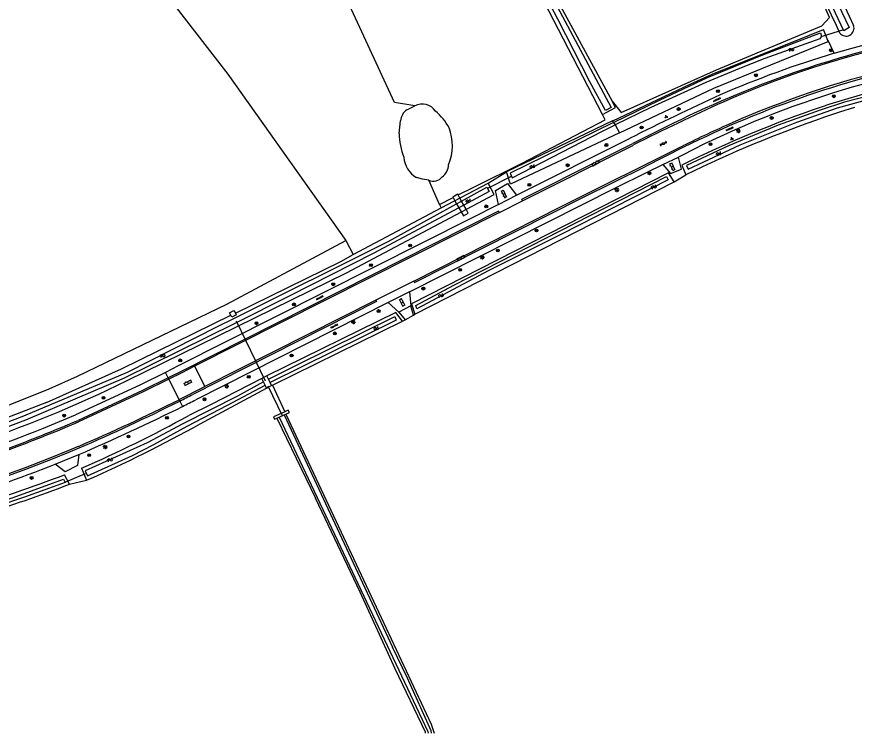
# Model space of a CAD drawing. Extents: x 136000 to 141014, y 402000 to 403500.
# Drawn here: x 136351.4 to 136585.4, y 402000 to 402200.3 of the extents above; entities that cross this region are included whole.
import ezdxf

# ---------------------------------------------------------------- set-up
doc = ezdxf.new("R2010")
doc.units = 0
for name, color, linetype in [('gg-afsc-draadraster', 7, 'Continuous'), ('gg-afsc-erfafscheiding', 7, 'Continuous'), ('gg-afsc-lijn draadraster', 7, 'Continuous'), ('gg-knt-bronhoudergrens', 7, 'Continuous'), ('gg-knt-verharding', 7, 'Continuous'), ('gg-kntw-bovenkant insteek waterloop', 7, 'Continuous'), ('gg-kntw-waterlijn', 7, 'Continuous'), ('gg-kwrk-betonelement', 7, 'Continuous'), ('gg-kwrk-duiker nz buis', 7, 'Continuous'), ('gg-kwrk-kunstwerk niveau 01', 7, 'Continuous'), ('gg-kwrk-stuw', 7, 'Continuous'), ('gg-kwrk-uitstroombak niveau min 01', 7, 'Continuous'), ('gt-grn-groengrens', 7, 'Continuous'), ('gt-grn-vlakafsluiter', 7, 'Continuous'), ('gt-grn-weggrens', 7, 'Continuous'), ('gt-symb-boom', 7, 'Continuous'), ('gt-symb-gesloten verharding', 7, 'Continuous'), ('gt-symb-groenvak', 7, 'Continuous'), ('gt-symb-klinker verharding', 7, 'Continuous'), ('gt-symb-lichtmast', 7, 'Continuous'), ('gt-symb-tegel verharding', 7, 'Continuous'), ('gt-symb-watersymbool', 7, 'Continuous')]:
    doc.layers.add(name, color=color, linetype=linetype)

# ---------------------------------------------------------------- blocks, each defined once
blk = doc.blocks.new('gt0-WA')
at = {"layer": 'gt-symb-watersymbool'}
for centre, start, end in [((-0.32, 0.02), 28.0725, 151.9275), ((0.43, 0.42), 208.0725, 331.9275), ((-0.32, -0.43), 28.0725, 151.9275), ((0.43, -0.03), 208.0725, 331.9275)]:
    blk.add_arc(centre, 0.425, start, end, dxfattribs=at)
blk = doc.blocks.new('gt0-BOOM')
at = {"layer": 'gt-symb-boom'}
for radius in [0.4, 0.2]:
    blk.add_circle((0, 0), radius, dxfattribs=at)
blk = doc.blocks.new('gt0-KL1')
at = {"layer": 'gt-symb-klinker verharding'}
for p, q in [((-1.15, 0.3), (1.15, 0.3)), ((-1, -0.3), (-1, 0.3)), ((-0.5, 0.3), (-0.5, 0.45)), ((0, -0.3), (0, 0.3)), ((0.5, 0.3), (0.5, 0.45)), ((1, -0.3), (1, 0.3)), ((-1.15, -0.3), (1.15, -0.3)), ((-0.5, -0.45), (-0.5, -0.3)), ((0.5, -0.45), (0.5, -0.3))]:
    blk.add_line(p, q, dxfattribs=at)
blk = doc.blocks.new('gt0-LMAST')
at = {"layer": 'gt-symb-lichtmast'}
for p, q in [((-0.18, 0.17), (-0.45, 0.44)), ((0, 0.25), (0, 0.62)), ((0.17, 0.17), (0.44, 0.44)), ((-0.25, 0), (-0.63, 0)), ((-0.18, -0.18), (-0.45, -0.45)), ((0, -0.25), (0, -0.63)), ((0.44, -0.45), (0.17, -0.18)), ((0.25, 0), (0.62, 0))]:
    blk.add_line(p, q, dxfattribs=at)
blk.add_circle((0, 0), 0.25, dxfattribs=at)
blk = doc.blocks.new('gt0-GRVAK')
at = {"layer": 'gt-symb-groenvak'}
for p, q in [((-0.11, 0.19), (-0.23, 0.24)), ((-0.18, 0.15), (0.09, 0.15)), ((-0.09, 0.21), (-0.16, 0.32)), ((-0.05, 0.21), (-0.05, 0.39)), ((0, 0.21), (0.06, 0.32)), ((0.02, 0.19), (0.13, 0.24)), ((0.26, -0.05), (0.2, 0.06)), ((0.31, -0.05), (0.31, 0.13)), ((0.35, -0.05), (0.41, 0.06)), ((-0.24, -0.23), (-0.36, -0.18)), ((-0.32, -0.26), (-0.05, -0.26)), ((-0.23, -0.21), (-0.29, -0.1)), ((-0.18, -0.2), (-0.18, -0.02)), ((-0.14, -0.21), (-0.07, -0.1)), ((-0.12, -0.23), (0, -0.18)), ((0.24, -0.07), (0.12, -0.02)), ((0.17, -0.11), (0.44, -0.11)), ((0.37, -0.07), (0.49, -0.02))]:
    blk.add_line(p, q, dxfattribs=at)
blk = doc.blocks.new('gt0-TEG1')
at = {"layer": 'gt-symb-tegel verharding'}
for p, q in [((-1.12, 0), (1.12, 0)), ((-0.9, -0.25), (-0.9, 0.25)), ((-0.45, -0.25), (-0.45, 0.25)), ((0, -0.25), (0, 0.25)), ((0.45, -0.25), (0.45, 0.25)), ((0.9, -0.25), (0.9, 0.25))]:
    blk.add_line(p, q, dxfattribs=at)
blk = doc.blocks.new('gt0-GESVH1')
at = {"layer": 'gt-symb-gesloten verharding'}
for p, q in [((-0.99, -0.26), (0.01, 0.24)), ((0.01, -0.26), (-0.99, 0.24)), ((0.01, 0.24), (1.01, -0.26)), ((1.01, 0.24), (0.01, -0.26))]:
    blk.add_line(p, q, dxfattribs=at)

msp = doc.modelspace()

# ---------------------------------------------------------------- linework, layer by layer
at = {"layer": 'gg-afsc-draadraster'}
msp.add_line((136469.51, 402147.79), (136473.3, 402149.72), dxfattribs=at)
msp.add_lwpolyline([(136474.75, 402150.46), (136479.1, 402152.68), (136492.61, 402159.4), (136515.83, 402171.49)], dxfattribs=at)
at = {"layer": 'gg-afsc-erfafscheiding'}
for p, q in [((136483.08, 402153.78), (136488.18, 402156.92)), ((136535.08, 402154.09), (136538.29, 402156.06)), ((136459.89, 402115.59), (136462.26, 402116.91)), ((136462.26, 402116.91), (136462.61, 402117.11)), ((136459.19, 402115.2), (136459.89, 402115.59))]:
    msp.add_line(p, q, dxfattribs=at)
at = {"layer": 'gg-afsc-lijn draadraster'}
msp.add_line((136469.51, 402147.79), (136473.3, 402149.72), dxfattribs=at)
msp.add_lwpolyline([(136474.75, 402150.46), (136479.1, 402152.68), (136492.61, 402159.4), (136515.83, 402171.49)], dxfattribs=at)
at = {"layer": 'gg-knt-bronhoudergrens'}
for p, q in [((136515.83, 402171.49), (136515.06, 402172.97)), ((136469.51, 402147.79), (136466.51, 402154.61)), ((136422.78, 402097.3), (136426.25, 402089.89)), ((136366.12, 402069.62), (136370.87, 402070.7))]:
    msp.add_line(p, q, dxfattribs=at)
for points in [[(136462.6, 402175.39), (136456.94, 402176.27), (136440.87, 402211.02), (136430.19, 402236.88), (136467.16, 402262.36)], [(136392.32, 402249.81), (136393.32, 402248.82), (136393, 402248.53), (136372.13, 402233.63), (136410.34, 402184.2), (136443.31, 402137.7)], [(136517.76, 402176.68), (136520.27, 402173.5), (136546.87, 402185.41), (136576.38, 402197.76), (136578.48, 402200.09), (136559.43, 402243.88), (136559.36, 402244.12), (136559.79, 402244.26)], [(136319.23, 402078.16), (136318.41, 402080.32), (136331.08, 402084.83), (136342.48, 402089.13), (136360.38, 402096.28), (136368.33, 402099.79), (136410.06, 402119.94), (136443.31, 402137.7)]]:
    msp.add_lwpolyline(points, dxfattribs=at)
at = {"layer": 'gg-knt-verharding'}
for p, q in [((136534.91, 402170.5), (136523.5, 402164.81)), ((136491.05, 402150.38), (136522.77, 402166.33)), ((136492.69, 402148.83), (136523.69, 402164.43)), ((136526.66, 402158.8), (136537.52, 402164.18)), ((136537.72, 402163.78), (136526.84, 402158.36)), ((136531.93, 402158.94), (136536.25, 402161.01)), ((136527.53, 402156.83), (136531.93, 402158.94)), ((136485.94, 402147.81), (136491.05, 402150.38)), ((136485.94, 402147.81), (136478.24, 402143.92)), ((136486.23, 402145.58), (136492.69, 402148.83)), ((136486.23, 402145.58), (136401.05, 402102.57)), ((136462.3, 402126.4), (136451.68, 402121.04)), ((136461.15, 402123.42), (136455.13, 402120.38)), ((136461.15, 402123.42), (136461.45, 402119.46)), ((136451.68, 402121.04), (136403.9, 402096.88)), ((136455.13, 402120.38), (136401.38, 402093.22)), ((136458.11, 402117.74), (136455.13, 402120.38)), ((136461.45, 402119.46), (136458.11, 402117.74)), ((136401.05, 402102.57), (136403.9, 402096.88)), ((136396.7, 402093.25), (136393.84, 402098.97)), ((136396.7, 402093.25), (136403.9, 402096.88)), ((136362.07, 402075.21), (136368.69, 402077.91))]:
    msp.add_line(p, q, dxfattribs=at)
for points in [[(136579.82, 402190.07), (136584.41, 402191.39), (136588.58, 402192.51)], [(136552.09, 402168.65), (136543.58, 402164.79), (136537.39, 402161.55), (136536.25, 402161.01)], [(136492.69, 402148.83), (136492.49, 402149.25), (136514.78, 402160.48), (136523.5, 402164.81)], [(136531.93, 402158.94), (136534.08, 402156.48), (136537.1, 402157.7), (136536.25, 402161.01)], [(136462.3, 402126.4), (136503.47, 402147.21), (136515.05, 402153.03), (136526.66, 402158.8)], [(136461.15, 402123.42), (136509.47, 402147.84), (136518.49, 402152.36), (136527.53, 402156.83)], [(136462.3, 402126.4), (136462.53, 402126), (136509.57, 402149.78), (136526.84, 402158.36)], [(136485.94, 402147.81), (136485.1, 402151.74), (136488.48, 402153.67), (136491.05, 402150.38)], [(136486.23, 402145.58), (136486.02, 402145.98), (136397.27, 402101.16), (136393.65, 402099.36)], [(136478.24, 402143.92), (136396.5, 402102.67), (136392.9, 402100.88)], [(136451.68, 402121.04), (136451.91, 402120.65), (136400.58, 402094.71)], [(136401.05, 402102.57), (136397.47, 402100.76), (136393.84, 402098.97)], [(136392.9, 402100.88), (136385.71, 402097.31), (136367.8, 402088.99)], [(136393.65, 402099.36), (136386.46, 402095.8), (136368.51, 402087.46)], [(136393.84, 402098.97), (136386.65, 402095.4), (136368.64, 402087.06)], [(136330.93, 402066.42), (136338.89, 402069.01), (136346.81, 402071.76), (136353.77, 402074.3), (136360.67, 402076.96), (136366.22, 402079.19), (136368.6, 402080.21)], [(136331.13, 402065.87), (136339.08, 402068.52), (136346.99, 402071.29), (136353.94, 402073.86), (136360.85, 402076.53), (136366.42, 402078.77), (136368.78, 402079.78)], [(136368.69, 402077.91), (136368.33, 402074.85), (136364.86, 402073.03), (136362.07, 402075.21)]]:
    msp.add_lwpolyline(points, dxfattribs=at)
for centre, radius, start, end in [((136662.95, 401911.28), 289.2, 96.8854, 108.546), ((136657.27, 401929.68), 269.57, 103.7219, 113.7407), ((136657.81, 401927.61), 273.8, 106.5484, 113.6502), ((136662.78, 401912.88), 280.34, 101.1396, 116.4937), ((136665.47, 401906.78), 294.28, 108.7317, 116.338), ((136655.36, 401935.57), 257.06, 103.4383, 113.8771), ((136654.31, 401938.6), 251.74, 103.3725, 113.9555), ((136826.59, 401565.11), 673.62, 114.43206, 116.80899), ((136835.39, 401546.14), 692.42, 114.45539, 116.75418), ((136665.14, 401909.01), 285.3, 113.5145, 116.572), ((136150.56, 402586.79), 551.52, 293.2871, 296.5065), ((136172.5, 402541.27), 501.43, 296.5844, 297.0554), ((136141.25, 402604.01), 573.21, 296.57077, 296.98851), ((136154.47, 402577.91), 543.96, 293.1921, 296.5547), ((136158.33, 402569.14), 532.7, 293.2699, 296.6056), ((136209.76, 402457.03), 400.53, 287.6616, 293.2389), ((136225.42, 402418.19), 360.36, 289.3091, 293.3951), ((136204.77, 402469.96), 416.49, 289.6355, 293.1695), ((136194.61, 402498.3), 455.02, 287.5181, 291.5938)]:
    msp.add_arc(centre, radius, start, end, dxfattribs=at)
at = {"layer": 'gg-kntw-bovenkant insteek waterloop'}
for p, q in [((136576.52, 402216.68), (136585.22, 402197.88)), ((136572.4, 402194.94), (136576.8, 402196.69)), ((136577.98, 402193.63), (136576.8, 402196.69)), ((136519.76, 402167.86), (136546.14, 402180.32)), ((136460.34, 402174.24), (136462.6, 402175.39)), ((136458.23, 402167.62), (136458.62, 402171.2)), ((136537.26, 402158.83), (136538.29, 402156.06)), ((136462.61, 402117.11), (136535.08, 402154.09)), ((136470, 402146.84), (136483.08, 402153.78)), ((136445.4, 402133.78), (136470, 402146.84)), ((136422.78, 402097.3), (136459.19, 402115.2)), ((136382.2, 402098.59), (136412.77, 402113.6)), ((136421.22, 402099.88), (136419.82, 402099.2)), ((136402.6, 402086.47), (136421.12, 402096.49)), ((136421.12, 402096.49), (136421.14, 402096.5)), ((136421.14, 402096.5), (136421.75, 402096.8)), ((136421.75, 402096.8), (136422.55, 402097.19)), ((136422.55, 402097.19), (136422.78, 402097.3)), ((136426.58, 402089.19), (136453.21, 402032.36)), ((136424.03, 402088.04), (136434.84, 402065.67)), ((136366.12, 402069.62), (136364.73, 402072.27)), ((136369.49, 402074.08), (136370.87, 402070.7)), ((136453.21, 402032.36), (136467.21, 402002.5))]:
    msp.add_line(p, q, dxfattribs=at)
for points in [[(136460.1, 402284.43), (136461.01, 402282.91), (136497.52, 402213.98), (136517.76, 402176.68)], [(136515.06, 402172.97), (136500.03, 402201.98), (136474.07, 402250.34), (136467.16, 402262.36)], [(136581.36, 402195.71), (136580.43, 402197.84), (136579.07, 402200.75), (136572.74, 402214.34), (136559.79, 402244.26)], [(136517.89, 402171.17), (136539.59, 402181.45), (136545.65, 402184.25), (136572.4, 402194.94)], [(136546.14, 402180.32), (136562.11, 402186.86), (136578.09, 402193.33), (136577.98, 402193.63)], [(136515.06, 402172.97), (136518.71, 402174.93), (136517.76, 402176.68)], [(136585.44, 402174.88), (136581.25, 402173.57), (136577.09, 402172.17)], [(136517.89, 402171.17), (136517.86, 402171.15), (136488.18, 402156.92)], [(136519.76, 402167.86), (136489.38, 402153.51), (136488.18, 402156.92)], [(136535.08, 402154.09), (136533.46, 402156.63), (136461.71, 402120.01), (136462.61, 402117.11)], [(136412.77, 402113.6), (136443.47, 402128.68), (136484.74, 402150.62), (136483.08, 402153.78)], [(136466.51, 402154.61), (136464.71, 402154.86), (136463.05, 402155.39)], [(136412.44, 402117.45), (136441.88, 402131.9), (136445.4, 402133.78)], [(136359.69, 402092.48), (136380.61, 402101.82), (136411.17, 402116.82)], [(136459.19, 402115.2), (136457.32, 402117.63), (136421.22, 402099.88)], [(136419.82, 402099.2), (136405.68, 402091.86), (136399.44, 402088.8)], [(136359.69, 402092.48), (136339.87, 402084.8), (136321.88, 402079.02)], [(136465.62, 402000), (136465.62, 402000.27), (136457.12, 402018.04), (136447.3, 402039.45), (136434.84, 402065.67)], [(136467.21, 402002.5), (136467.91, 402000.3), (136467.96, 402000)]]:
    msp.add_lwpolyline(points, dxfattribs=at)
for centre, radius, start, end in [((136583.11, 402197.1), 2.24, 218.4228, 20.1209), ((136653.54, 401944.05), 243.59, 98.7017, 108.5297), ((136464.64, 402171.3), 4.57, 34.8661, 116.4283), ((136684.13, 401860.82), 332.24, 108.969, 116.2353), ((136462.64, 402170.93), 4.02, 124.8012, 176.2744), ((136458.06, 402161.66), 16.02, 28.3302, 49.8565), ((136685.06, 401857.44), 332.74, 108.9345, 116.1736), ((136459.28, 402164.23), 13.83, 337.4047, 21.3442), ((136477.05, 402167.98), 18.83, 181.0766, 201.7824), ((136466.36, 402161.33), 6.81, 182.8936, 240.889), ((136467.53, 402159.14), 4.52, 306.9435, 357.0926), ((136467.81, 402157.38), 3.06, 244.8634, 322.8414), ((136226.99, 402414.62), 352.09, 288.3411, 296.1561), ((136215.35, 402425.52), 383.75, 293.6822, 298.6662), ((136208.91, 402436.37), 399.93, 293.8885, 298.9668), ((136199.41, 402508.58), 466.58, 283.6011, 290.7516), ((136197.83, 402513.08), 474.33, 284.3897, 290.7816)]:
    msp.add_arc(centre, radius, start, end, dxfattribs=at)
at = {"layer": 'gg-kntw-waterlijn'}
for p, q in [((136474.27, 402147.99), (136475.67, 402148.77)), ((136476.3, 402147.61), (136474.9, 402146.87)), ((136424.73, 402088.36), (136466.27, 402000.48)), ((136426.12, 402088.99), (136456.32, 402024.11)), ((136466.27, 402000.48), (136466.33, 402000)), ((136467.23, 402000.05), (136467.24, 402000))]:
    msp.add_line(p, q, dxfattribs=at)
for points in [[(136515.87, 402174.05), (136511.55, 402182.11), (136502.59, 402199.58), (136484.18, 402234.68), (136457.94, 402281.99), (136459.4, 402282.79), (136479.48, 402246.1), (136517.46, 402174.95), (136515.87, 402174.05)], [(136561.62, 402245.02), (136561.83, 402244.4), (136568.31, 402230.04), (136584.01, 402197.29), (136582.51, 402196.39), (136577.03, 402208.08), (136564.77, 402234.8), (136560.66, 402244.27), (136560.55, 402244.57)], [(136518.14, 402170.75), (136518.35, 402170.85), (136530.99, 402176.97), (136544.41, 402183.31), (136559.37, 402189.42), (136575.94, 402195.79), (136576.29, 402194.86), (136575.76, 402194.13), (136560.44, 402188.61), (136553.3, 402185.85), (136543.88, 402181.92), (136528.51, 402174.93), (136518.56, 402170.03)], [(136616.24, 402183.92), (136610.79, 402183), (136601.59, 402181.22), (136582.68, 402176.44), (136575.87, 402174.17), (136564.15, 402169.96), (136550.27, 402164.21), (136538.49, 402158.69), (136538.97, 402157.67), (136553.48, 402164.48), (136569.32, 402170.77), (136580.76, 402174.83), (136589.8, 402177.35), (136605.6, 402181.1), (136616.4, 402182.97)], [(136518.14, 402170.75), (136517.89, 402170.65), (136489.25, 402156.56), (136489.78, 402155.28), (136514.89, 402168.22), (136518.56, 402170.03)], [(136462.85, 402119.59), (136473.53, 402125.28), (136532.9, 402155.63), (136533.37, 402154.72), (136503.4, 402139.4), (136483.25, 402129.37), (136463.19, 402118.63), (136462.85, 402119.59)], [(136475.67, 402148.77), (136482.73, 402152.66), (136483.42, 402151.41), (136476.3, 402147.61)], [(136411.66, 402115.73), (136455.12, 402137.42), (136474.27, 402147.99)], [(136474.9, 402146.87), (136450.97, 402134.14), (136427.68, 402122.23), (136412.26, 402114.57)], [(136421.67, 402098.97), (136429.31, 402102.82), (136456.97, 402116.51), (136457.43, 402115.5), (136422.14, 402098.02)], [(136412.26, 402114.57), (136381.34, 402099.21), (136353.8, 402087.52), (136336.01, 402080.84), (136323.96, 402077.06), (136323.72, 402078.26), (136336.48, 402082.31), (136353.38, 402088.7), (136382.26, 402100.97), (136407.68, 402113.75), (136411.66, 402115.73)], [(136420.28, 402098.26), (136413.01, 402094.18), (136397.73, 402086.51), (136387.79, 402081.17), (136370.49, 402073.33), (136371.1, 402071.91), (136383.67, 402077.67), (136389.67, 402080.76), (136399, 402085.83), (136410.25, 402091.72), (136420.74, 402097.33)], [(136287.88, 402049.36), (136304.55, 402053.11), (136311.96, 402054.62), (136330.93, 402059.57), (136350.34, 402065.91), (136364.39, 402071.01), (136364.9, 402070.05), (136353.49, 402065.97), (136338, 402060.74), (136328.01, 402057.76), (136318.96, 402055.33), (136309.77, 402053.14), (136297.7, 402050.62), (136288.02, 402048.39), (136287.88, 402049.36)], [(136467.23, 402000.05), (136467.15, 402000.72), (136460.51, 402015.43), (136456.32, 402024.11)]]:
    msp.add_lwpolyline(points, dxfattribs=at)
at = {"layer": 'gg-kwrk-betonelement'}
for p, q in [((136424.03, 402088.04), (136424.73, 402088.36)), ((136426.25, 402089.89), (136424.38, 402089.03)), ((136424.73, 402088.36), (136426.12, 402088.99)), ((136426.12, 402088.99), (136426.58, 402089.19))]:
    msp.add_line(p, q, dxfattribs=at)
for points in [[(136424.38, 402089.03), (136423.08, 402088.44), (136423.39, 402087.75), (136424.03, 402088.04)], [(136426.58, 402089.19), (136427.55, 402089.63), (136427.24, 402090.34), (136426.25, 402089.89)]]:
    msp.add_lwpolyline(points, dxfattribs=at)
at = {"layer": 'gg-kwrk-duiker nz buis'}
for p, q in [((136582.39, 402196.64), (136576.44, 402194.74)), ((136489.51, 402155.65), (136483.05, 402152.32)), ((136412.65, 402115.29), (136420.8, 402098.52)), ((136425.66, 402088.73), (136421.66, 402096.98)), ((136365.05, 402070.31), (136370.61, 402072.59))]:
    msp.add_line(p, q, dxfattribs=at)
at = {"layer": 'gg-kwrk-kunstwerk niveau 01'}
for p, q in [((136473.3, 402149.72), (136473.79, 402148.85)), ((136475.21, 402149.61), (136474.75, 402150.46)), ((136475.67, 402148.77), (136475.21, 402149.61)), ((136473.79, 402148.85), (136474.27, 402147.99)), ((136474.27, 402147.99), (136474.9, 402146.87)), ((136474.9, 402146.87), (136475.55, 402145.73)), ((136476.3, 402147.61), (136475.67, 402148.77)), ((136476.92, 402146.46), (136476.3, 402147.61)), ((136475.55, 402145.73), (136476.18, 402144.61)), ((136476.18, 402144.61), (136477.52, 402145.36)), ((136477.52, 402145.36), (136476.92, 402146.46))]:
    msp.add_line(p, q, dxfattribs=at)
msp.add_lwpolyline([(136474.75, 402150.46), (136474.65, 402150.66), (136473.21, 402149.87), (136473.3, 402149.72)], dxfattribs=at)
at = {"layer": 'gg-kwrk-stuw'}
for p, q in [((136420.28, 402098.26), (136419.82, 402099.2)), ((136420.74, 402097.33), (136420.28, 402098.26)), ((136421.67, 402098.97), (136421.22, 402099.88)), ((136422.14, 402098.02), (136421.67, 402098.97)), ((136422.55, 402097.19), (136422.14, 402098.02)), ((136421.14, 402096.5), (136420.74, 402097.33))]:
    msp.add_line(p, q, dxfattribs=at)
at = {"layer": 'gg-kwrk-uitstroombak niveau min 01'}
msp.add_line((136411.17, 402116.82), (136410.8, 402117.55), dxfattribs=at)
for points in [[(136410.8, 402117.55), (136412.06, 402118.2), (136412.44, 402117.45)], [(136412.44, 402117.45), (136412.7, 402116.95), (136411.44, 402116.3), (136411.17, 402116.82)]]:
    msp.add_lwpolyline(points, dxfattribs=at)
at = {"layer": 'gt-grn-groengrens'}
for p, q in [((136469.51, 402147.79), (136470, 402146.84)), ((136443.31, 402137.7), (136445.4, 402133.78)), ((136462.26, 402116.91), (136461.45, 402119.46)), ((136458.11, 402117.74), (136459.89, 402115.59))]:
    msp.add_line(p, q, dxfattribs=at)
msp.add_lwpolyline([(136579.82, 402190.07), (136578.09, 402193.67), (136577.98, 402193.63)], dxfattribs=at)
at = {"layer": 'gt-grn-vlakafsluiter'}
for p, q in [((136518.14, 402170.75), (136517.89, 402171.17)), ((136518.14, 402170.75), (136518.56, 402170.03)), ((136518.56, 402170.03), (136519.76, 402167.86))]:
    msp.add_line(p, q, dxfattribs=at)
at = {"layer": 'gt-grn-weggrens'}
for p, q in [((136393.65, 402099.36), (136392.9, 402100.88)), ((136393.84, 402098.97), (136393.65, 402099.36)), ((136396.7, 402093.25), (136396.9, 402092.85)), ((136396.9, 402092.85), (136397.65, 402091.34))]:
    msp.add_line(p, q, dxfattribs=at)

# ---------------------------------------------------------------- block references
at = {"layer": 'gt-symb-boom'}
for p in [(136578.88, 402190.9), (136557.93, 402183.93), (136547.3, 402179.49), (136579.68, 402178.05), (136536.33, 402174.47), (136562.32, 402171.99), (136525.99, 402169.34), (136516.13, 402164.43), (136545.22, 402164.68), (136505.31, 402158.77), (136528.14, 402156.52), (136494.62, 402153.3), (136482.57, 402147.27), (136496.61, 402140.53), (136461.3, 402136.35), (136485.81, 402134.94), (136450.34, 402130.85), (136475.26, 402129.52), (136439.82, 402125.5), (136464.98, 402124.29), (136428.82, 402119.87), (136452.47, 402118.01), (136418.36, 402114.61), (136440.25, 402111.77), (136397.05, 402104.23), (136428.18, 402105.6), (136416.18, 402099.61), (136375.61, 402093.76), (136403.83, 402093.34), (136364.62, 402088.79), (136393.32, 402088.17), (136382.58, 402082.96), (136371.6, 402077.73), (136355.52, 402071.36)]:
    msp.add_blockref('gt0-BOOM', p, dxfattribs=at)
at = {"layer": 'gt-symb-gesloten verharding', "rotation": 27.974729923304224}
msp.add_blockref('gt0-GESVH1', (136532.05, 402164.84), dxfattribs=at)
at = {"layer": 'gt-symb-groenvak'}
for p in [(136532.8, 402172.35), (136551.15, 402166.2)]:
    msp.add_blockref('gt0-GRVAK', p, dxfattribs=at)
at = {"layer": 'gt-symb-klinker verharding'}
for p, rotation in [((136513.18, 402159.36), 27.641142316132), ((136534.52, 402158.37), -63.89617501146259), ((136487.48, 402150.77), -63.89617500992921), ((136475.53, 402132.84), 27.691868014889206), ((136459.1, 402120.39), 116.56505117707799), ((136399.2, 402098.01), 25.079178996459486)]:
    msp.add_blockref('gt0-KL1', p, dxfattribs=dict(at, rotation=rotation))
at = {"layer": 'gt-symb-lichtmast'}
for p in [(136553.02, 402168.39), (136519.04, 402151.91), (136481.41, 402133.05), (136445.42, 402114.94), (136410.04, 402097.01), (136376.08, 402080.03)]:
    msp.add_blockref('gt0-LMAST', p, dxfattribs=at)
at = {"layer": 'gt-symb-tegel verharding'}
for p, rotation in [((136547.09, 402177.07), 25.027278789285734), ((136550.64, 402168.93), 25.027278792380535), ((136436.09, 402121.71), 27.00065470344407), ((136440.14, 402113.79), 27.00065470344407)]:
    msp.add_blockref('gt0-TEG1', p, dxfattribs=dict(at, rotation=rotation))
at = {"layer": 'gt-symb-watersymbool'}
for p, rotation in [((136567.77, 402191.06), 27.974729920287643), ((136547.48, 402161.96), 33.00706175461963), ((136495.41, 402158.36), 35.02487327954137), ((136529.35, 402152.67), 33.992039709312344), ((136477.53, 402148.76), 33.99203971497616), ((136469.85, 402122.28), 36.010525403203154), ((136451.76, 402113.07), 35.02487327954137), ((136392.04, 402105.51), 32.00538321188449), ((136377.37, 402076.4), 32.005383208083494)]:
    msp.add_blockref('gt0-WA', p, dxfattribs=dict(at, rotation=rotation))

doc.saveas('drawing.dxf')
